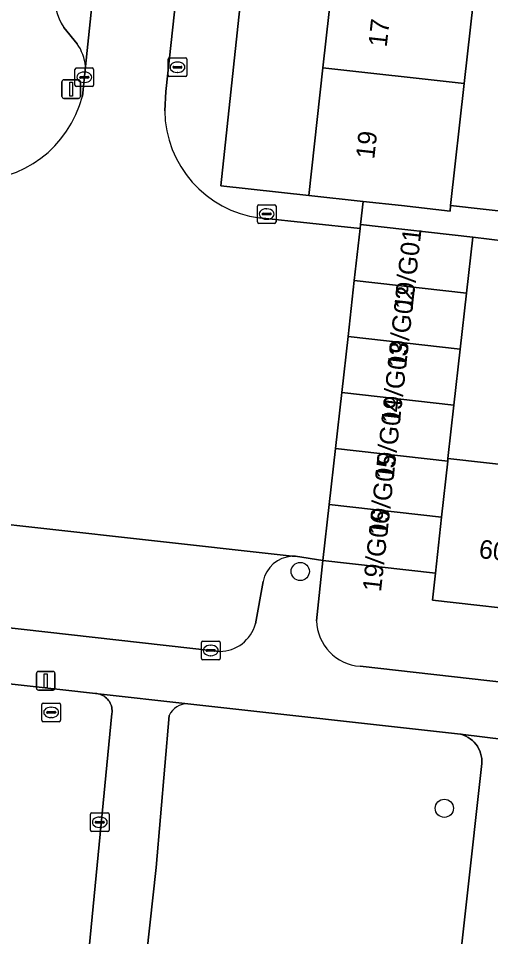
# Model space of a CAD drawing. Extents: x 161928 to 163071, y 386474 to 387428.
# Drawn here: x 162493.5 to 162518.87, y 387240.71 to 387289.99 of the extents above; entities that cross this region are included whole.
import ezdxf

# ---------------------------------------------------------------- set-up
doc = ezdxf.new("R2010")
doc.units = 0
for name, color, linetype in [('IMGEO_Boom', 7, 'Continuous'), ('IMGEO_Erf', 7, 'Continuous'), ('IMGEO_Groenvoorziening', 7, 'Continuous'), ('IMGEO_Kolk', 7, 'Continuous'), ('IMGEO_Lichtmast', 7, 'Continuous'), ('IMGEO_Pand', 7, 'Continuous'), ('IMGEO_Pand_nummerreeks', 7, 'Continuous'), ('IMGEO_Parkeervlak_open', 7, 'Continuous'), ('IMGEO_Rijbaan_lokaal_open', 7, 'Continuous'), ('IMGEO_Rioolput', 7, 'Continuous'), ('IMGEO_Voetpad_open', 7, 'Continuous')]:
    doc.layers.add(name, color=color, linetype=linetype)

msp = doc.modelspace()

# ---------------------------------------------------------------- linework, layer by layer
at = {"layer": 'IMGEO_Boom'}
for centre in [(162508.639, 387260.307), (162516.379, 387247.596)]:
    msp.add_circle(centre, 0.489, dxfattribs=at)
at = {"layer": 'IMGEO_Erf'}
msp.add_lwpolyline([(162512.479, 387310.955), (162513.133, 387316.858), (162513.788, 387322.762), (162514.443, 387328.666), (162515.097, 387334.57), (162515.772, 387340.655), (162510.806, 387341.186), (162504.37, 387281.003), (162509.101, 387280.492), (162509.86, 387287.339), (162510.515, 387293.243), (162511.169, 387299.147), (162511.824, 387305.051)], close=True, dxfattribs=at)
for points in [[(162518.107, 387292.4), (162517.449, 387286.496), (162516.719, 387279.944), (162527.393, 387278.754), (162527.905, 387284.592), (162528.341, 387289.566), (162531.301, 387289.306), (162531.533, 387291.891)], [(162519.659, 387278.042), (162517.911, 387278.252), (162517.573, 387275.246), (162517.236, 387272.241), (162516.898, 387269.235), (162516.576, 387266.365), (162522.64, 387265.683)], [(162511.85, 387255.216), (162551.435, 387250.749), (162551.715, 387250.763), (162551.992, 387250.802), (162552.265, 387250.865), (162552.531, 387250.953), (162552.789, 387251.064), (162553.035, 387251.198), (162553.268, 387251.353), (162553.487, 387251.528), (162553.689, 387251.722), (162553.873, 387251.933), (162554.037, 387252.16), (162554.18, 387252.401), (162554.302, 387252.654), (162554.4, 387252.916), (162554.474, 387253.186), (162554.507, 387253.35), (162554.9, 387256.673), (162556.935, 387273.893)], [(162521.787, 387258.093), (162515.744, 387258.772), (162515.905, 387260.217), (162509.855, 387260.897), (162509.516, 387257.665)]]:
    msp.add_lwpolyline(points, dxfattribs=at)
msp.add_arc((162512.028, 387257.722), 2.513, 181.31, 265.9354, dxfattribs=at)
at = {"layer": 'IMGEO_Groenvoorziening'}
for points in [[(162498.52, 387252.678), (162498.529, 387252.761), (162498.531, 387252.844), (162498.526, 387252.927), (162498.513, 387253.01), (162498.493, 387253.091), (162498.465, 387253.169), (162498.431, 387253.245), (162498.39, 387253.318), (162498.343, 387253.387), (162498.29, 387253.451), (162498.231, 387253.51), (162498.167, 387253.564), (162498.099, 387253.611), (162498.027, 387253.653), (162497.951, 387253.688), (162497.873, 387253.716), (162497.792, 387253.737), (162497.71, 387253.75), (162497.633, 387253.756), (162492.201, 387254.361)], [(162518.4, 387250), (162518.401, 387250.138), (162518.39, 387250.276), (162518.366, 387250.413), (162518.33, 387250.546), (162518.282, 387250.676), (162518.223, 387250.802), (162518.153, 387250.921), (162518.073, 387251.034), (162517.983, 387251.139), (162517.884, 387251.236), (162517.776, 387251.323), (162517.661, 387251.4), (162517.54, 387251.467), (162517.414, 387251.523), (162517.282, 387251.567), (162517.254, 387251.575), (162502.604, 387253.203)], [(162496.946, 387236.393), (162498.52, 387252.678)], [(162501.603, 387252.568), (162500.893, 387244.414), (162500.042, 387236.599)], [(162516.733, 387234.987), (162517.576, 387242.581), (162518.4, 387250)]]:
    msp.add_lwpolyline(points, dxfattribs=at)
msp.add_arc((162502.562, 387252.163), 1.041, 87.6851, 157.0942, dxfattribs=at)
at = {"layer": 'IMGEO_Kolk'}
for p, q in [((162501.544, 387286.945), (162501.544, 387287.797)), ((162501.619, 387287.871), (162502.471, 387287.871)), ((162502.032, 387287.651), (162502.057, 387287.651)), ((162502.545, 387287.797), (162502.545, 387286.945)), ((162496.536, 387286.404), (162496.536, 387287.256)), ((162496.611, 387287.33), (162497.463, 387287.33)), ((162497.537, 387287.256), (162497.537, 387286.404)), ((162501.803, 387287.365), (162501.803, 387287.377)), ((162502.241, 387287.328), (162501.843, 387287.328)), ((162501.846, 387287.414), (162502.244, 387287.414)), ((162502.287, 387287.377), (162502.287, 387287.365)), ((162496.795, 387286.824), (162496.795, 387286.836)), ((162497.233, 387286.787), (162496.835, 387286.787)), ((162496.838, 387286.873), (162497.236, 387286.873)), ((162497.024, 387287.11), (162497.049, 387287.11)), ((162497.279, 387286.836), (162497.279, 387286.824)), ((162502.471, 387286.871), (162501.619, 387286.871)), ((162502.055, 387287.091), (162502.03, 387287.091)), ((162497.463, 387286.33), (162496.611, 387286.33)), ((162497.047, 387286.55), (162497.022, 387286.55)), ((162506.338, 387279.065), (162506.338, 387279.917)), ((162506.413, 387279.991), (162507.265, 387279.991)), ((162506.826, 387279.771), (162506.851, 387279.771)), ((162507.339, 387279.917), (162507.339, 387279.065)), ((162506.597, 387279.485), (162506.597, 387279.497)), ((162507.035, 387279.448), (162506.637, 387279.448)), ((162506.64, 387279.534), (162507.038, 387279.534)), ((162507.081, 387279.497), (162507.081, 387279.485)), ((162507.265, 387278.991), (162506.413, 387278.991)), ((162506.849, 387279.211), (162506.824, 387279.211)), ((162503.332, 387255.64), (162503.332, 387256.492)), ((162503.407, 387256.566), (162504.259, 387256.566)), ((162503.634, 387256.109), (162504.032, 387256.109)), ((162503.82, 387256.346), (162503.845, 387256.346)), ((162504.333, 387256.492), (162504.333, 387255.64)), ((162503.591, 387256.06), (162503.591, 387256.072)), ((162504.029, 387256.023), (162503.631, 387256.023)), ((162503.843, 387255.786), (162503.818, 387255.786)), ((162504.075, 387256.072), (162504.075, 387256.06)), ((162504.259, 387255.566), (162503.407, 387255.566)), ((162497.371, 387246.421), (162497.371, 387247.273)), ((162497.446, 387247.347), (162498.298, 387247.347)), ((162498.372, 387247.273), (162498.372, 387246.421)), ((162497.63, 387246.841), (162497.63, 387246.853)), ((162498.068, 387246.804), (162497.67, 387246.804)), ((162497.673, 387246.89), (162498.071, 387246.89)), ((162497.859, 387247.127), (162497.884, 387247.127)), ((162498.114, 387246.853), (162498.114, 387246.841)), ((162498.298, 387246.347), (162497.446, 387246.347)), ((162497.882, 387246.567), (162497.857, 387246.567))]:
    msp.add_line(p, q, dxfattribs=at)
for points in [[(162501.544, 387286.945), (162501.544, 387287.797)], [(162501.619, 387287.871), (162502.471, 387287.871)], [(162502.545, 387287.797), (162502.545, 387286.945)], [(162496.536, 387286.404), (162496.536, 387287.256)], [(162496.611, 387287.33), (162497.463, 387287.33)], [(162497.537, 387287.256), (162497.537, 387286.404)], [(162502.471, 387286.871), (162501.619, 387286.871)], [(162497.463, 387286.33), (162496.611, 387286.33)], [(162506.338, 387279.065), (162506.338, 387279.917)], [(162506.413, 387279.991), (162507.265, 387279.991)], [(162507.339, 387279.917), (162507.339, 387279.065)], [(162507.265, 387278.991), (162506.413, 387278.991)], [(162503.332, 387255.64), (162503.332, 387256.492)], [(162503.407, 387256.566), (162504.259, 387256.566)], [(162504.333, 387256.492), (162504.333, 387255.64)], [(162504.259, 387255.566), (162503.407, 387255.566)], [(162497.371, 387246.421), (162497.371, 387247.273)], [(162497.446, 387247.347), (162498.298, 387247.347)], [(162498.372, 387247.273), (162498.372, 387246.421)], [(162498.298, 387246.347), (162497.446, 387246.347)]]:
    msp.add_lwpolyline(points, dxfattribs=at)
for centre, radius, start, end in [((162501.621, 387287.795), 0.0765, 91.552, 178.448), ((162501.621, 387287.795), 0.0765, 91.552, 178.448), ((162502.469, 387287.795), 0.0765, 1.552, 88.448), ((162502.469, 387287.795), 0.0765, 1.552, 88.448), ((162496.613, 387287.254), 0.0765, 91.552, 178.448), ((162496.613, 387287.254), 0.0765, 91.552, 178.448), ((162497.461, 387287.254), 0.0765, 1.552, 88.448), ((162497.461, 387287.254), 0.0765, 1.552, 88.448), ((162501.843, 387287.374), 0.0403, 85.8775, 175.7526), ((162501.84, 387287.364), 0.0366, 178.938, 274.7102), ((162502.244, 387287.371), 0.043, 264.8664, 352.4533), ((162502.248, 387287.376), 0.0386, 1.7309, 96.639), ((162496.835, 387286.833), 0.0403, 85.8775, 175.7526), ((162496.832, 387286.823), 0.0366, 178.938, 274.7102), ((162497.236, 387286.83), 0.043, 264.8664, 352.4533), ((162497.24, 387286.835), 0.0386, 1.7309, 96.639), ((162501.621, 387286.947), 0.0765, 181.552, 268.448), ((162501.621, 387286.947), 0.0765, 181.552, 268.448), ((162502.469, 387286.947), 0.0765, 271.552, 358.448), ((162502.469, 387286.947), 0.0765, 271.552, 358.448), ((162496.613, 387286.406), 0.0765, 181.552, 268.448), ((162496.613, 387286.406), 0.0765, 181.552, 268.448), ((162497.461, 387286.406), 0.0765, 271.552, 358.448), ((162497.461, 387286.406), 0.0765, 271.552, 358.448), ((162506.415, 387279.915), 0.0765, 91.552, 178.448), ((162506.415, 387279.915), 0.0765, 91.552, 178.448), ((162507.263, 387279.915), 0.0765, 1.552, 88.448), ((162507.263, 387279.915), 0.0765, 1.552, 88.448), ((162506.637, 387279.494), 0.0403, 85.8775, 175.7526), ((162506.634, 387279.484), 0.0366, 178.938, 274.7102), ((162507.038, 387279.491), 0.043, 264.8664, 352.4533), ((162507.042, 387279.496), 0.0386, 1.7309, 96.639), ((162506.415, 387279.067), 0.0765, 181.552, 268.448), ((162506.415, 387279.067), 0.0765, 181.552, 268.448), ((162507.263, 387279.067), 0.0765, 271.552, 358.448), ((162507.263, 387279.067), 0.0765, 271.552, 358.448), ((162503.409, 387256.49), 0.0765, 91.552, 178.448), ((162503.409, 387256.49), 0.0765, 91.552, 178.448), ((162503.631, 387256.069), 0.0403, 85.8775, 175.7526), ((162504.036, 387256.071), 0.0386, 1.7309, 96.639), ((162504.257, 387256.49), 0.0765, 1.552, 88.448), ((162504.257, 387256.49), 0.0765, 1.552, 88.448), ((162503.409, 387255.642), 0.0765, 181.552, 268.448), ((162503.409, 387255.642), 0.0765, 181.552, 268.448), ((162503.628, 387256.059), 0.0366, 178.938, 274.7102), ((162504.032, 387256.066), 0.043, 264.8664, 352.4533), ((162504.257, 387255.642), 0.0765, 271.552, 358.448), ((162504.257, 387255.642), 0.0765, 271.552, 358.448), ((162497.448, 387247.271), 0.0765, 91.552, 178.448), ((162497.448, 387247.271), 0.0765, 91.552, 178.448), ((162498.296, 387247.271), 0.0765, 1.552, 88.448), ((162498.296, 387247.271), 0.0765, 1.552, 88.448), ((162497.67, 387246.85), 0.0403, 85.8775, 175.7526), ((162497.667, 387246.84), 0.0366, 178.938, 274.7102), ((162498.071, 387246.847), 0.043, 264.8664, 352.4533), ((162498.075, 387246.852), 0.0386, 1.7309, 96.639), ((162497.448, 387246.423), 0.0765, 181.552, 268.448), ((162497.448, 387246.423), 0.0765, 181.552, 268.448), ((162498.296, 387246.423), 0.0765, 271.552, 358.448), ((162498.296, 387246.423), 0.0765, 271.552, 358.448)]:
    msp.add_arc(centre, radius, start, end, dxfattribs=at)
for centre, major_axis, ratio, start_param, end_param in [((162502.031, 387287.371), (-0.387, 0.002), 0.722429, 4.712389, 7.853982), ((162502.056, 387287.371), (-0.39, 0.002), 0.717154, 1.570796, 4.712389), ((162497.023, 387286.83), (-0.387, 0.002), 0.722429, 4.712389, 7.853982), ((162497.048, 387286.83), (-0.39, 0.002), 0.717154, 1.570796, 4.712389), ((162506.825, 387279.491), (-0.387, 0.002), 0.722429, 4.712389, 7.853982), ((162506.85, 387279.491), (-0.39, 0.002), 0.717154, 1.570796, 4.712389), ((162503.819, 387256.066), (-0.387, 0.002), 0.722429, 4.712389, 7.853982), ((162503.844, 387256.066), (-0.39, 0.002), 0.717154, 1.570796, 4.712389), ((162497.858, 387246.847), (-0.387, 0.002), 0.722429, 4.712389, 7.853982), ((162497.883, 387246.847), (-0.39, 0.002), 0.717154, 1.570796, 4.712389)]:
    msp.add_ellipse(centre, major_axis=major_axis, ratio=ratio, start_param=start_param, end_param=end_param, dxfattribs=at)
at = {"layer": 'IMGEO_Lichtmast'}
for p, q in [((162495.937, 387286.694), (162496.727, 387286.694)), ((162496.727, 387286.694), (162495.937, 387286.694)), ((162495.837, 387285.794), (162495.837, 387286.594)), ((162495.837, 387286.594), (162495.837, 387285.794)), ((162496.827, 387286.594), (162496.827, 387285.794)), ((162496.827, 387285.794), (162496.827, 387286.594)), ((162496.727, 387285.694), (162495.937, 387285.694)), ((162495.937, 387285.694), (162496.727, 387285.694)), ((162494.471, 387254.036), (162494.471, 387254.836)), ((162494.471, 387254.836), (162494.471, 387254.036)), ((162494.571, 387254.936), (162495.361, 387254.936)), ((162495.361, 387254.936), (162494.571, 387254.936)), ((162495.461, 387254.836), (162495.461, 387254.036)), ((162495.461, 387254.036), (162495.461, 387254.836)), ((162495.361, 387253.936), (162494.571, 387253.936)), ((162494.571, 387253.936), (162495.361, 387253.936))]:
    msp.add_line(p, q, dxfattribs=at)
for points in [[(162496.257, 387286.569), (162496.407, 387286.569), (162496.407, 387285.819), (162496.257, 387285.819), (162496.257, 387286.569)], [(162494.891, 387254.811), (162495.041, 387254.811), (162495.041, 387254.061), (162494.891, 387254.061), (162494.891, 387254.811)]]:
    msp.add_lwpolyline(points, dxfattribs=at)
for centre, start, end in [((162495.937, 387286.594), 90, 180), ((162495.937, 387286.594), 90, 180), ((162496.727, 387286.594), 0, 90), ((162496.727, 387286.594), 360, 90), ((162495.937, 387285.794), 180, 270), ((162495.937, 387285.794), 180, 270), ((162496.727, 387285.794), 270, 0), ((162496.727, 387285.794), 270, 0), ((162494.571, 387254.836), 90, 180), ((162494.571, 387254.836), 90, 180), ((162495.361, 387254.836), 0, 90), ((162495.361, 387254.836), 360, 90), ((162494.571, 387254.036), 180, 270), ((162494.571, 387254.036), 180, 270), ((162495.361, 387254.036), 270, 0), ((162495.361, 387254.036), 270, 0)]:
    msp.add_arc(centre, 0.1, start, end, dxfattribs=at)
at = {"layer": 'IMGEO_Pand'}
for points in [[(162517.449, 387286.496), (162518.107, 387292.4), (162510.515, 387293.243), (162509.86, 387287.339)], [(162517.449, 387286.496), (162509.86, 387287.339), (162509.101, 387280.492), (162512.021, 387280.168), (162514.071, 387279.941), (162516.686, 387279.651), (162516.719, 387279.944)], [(162517.911, 387278.252), (162511.881, 387278.929), (162511.857, 387278.714), (162511.543, 387275.924), (162517.573, 387275.246)], [(162511.543, 387275.924), (162511.206, 387272.918), (162517.236, 387272.241), (162517.573, 387275.246)], [(162511.206, 387272.918), (162510.868, 387269.913), (162516.898, 387269.235), (162517.236, 387272.241)], [(162516.576, 387266.365), (162516.898, 387269.235), (162510.868, 387269.913), (162510.53, 387266.908), (162516.561, 387266.23)], [(162516.561, 387266.23), (162510.53, 387266.908), (162510.193, 387263.902), (162516.233, 387263.224)], [(162516.561, 387266.23), (162516.233, 387263.224), (162515.905, 387260.217), (162515.744, 387258.772), (162521.787, 387258.093), (162522.64, 387265.683), (162516.576, 387266.365)], [(162516.233, 387263.224), (162510.193, 387263.902), (162509.855, 387260.897), (162515.905, 387260.217)]]:
    msp.add_lwpolyline(points, close=True, dxfattribs=at)
at = {"layer": 'IMGEO_Parkeervlak_open'}
for points in [[(162497.103, 387287.418), (162498.497, 387300.792), (162500, 387314.904), (162502.933, 387342.156)], [(162495.931, 387289.511), (162496.662, 387288.63)], [(162508.199, 387261.12), (162500, 387262.033), (162482.007, 387264.036)], [(162506.232, 387257.5), (162506.643, 387259.774)], [(162485.064, 387258.173), (162492.532, 387257.336), (162500, 387256.498), (162504.304, 387256.015)]]:
    msp.add_lwpolyline(points, dxfattribs=at)
for centre, radius, start, end in [((162498.765, 387291.312), 3.358, 177.7239, 212.4301), ((162494.424, 387287.129), 2.695, 6.1482, 33.8408), ((162508.29, 387259.442), 1.68, 93.1163, 168.6059), ((162504.301, 387258.013), 1.998, 270.089, 345.12)]:
    msp.add_arc(centre, radius, start, end, dxfattribs=at)
at = {"layer": 'IMGEO_Rijbaan_lokaal_open'}
for points in [[(162509.158, 387355.885), (162510.021, 387362.103), (162510.31, 387364.913), (162510.503, 387366.787), (162505.532, 387367.335), (162505.346, 387365.588), (162505.046, 387362.783), (162504.739, 387358.935), (162502.933, 387342.156), (162500, 387314.904), (162498.497, 387300.792), (162497.103, 387287.418), (162496.935, 387285.812)], [(162501.358, 387285.031), (162501.419, 387286.063), (162505.916, 387327.391), (162509.158, 387355.885)], [(162490.873, 387281.294), (162482.83, 387282.191), (162482.496, 387279.19), (162482.163, 387276.188), (162481.829, 387273.186), (162481.495, 387270.185), (162481.162, 387267.184), (162480.828, 387264.182), (162482.007, 387264.036), (162500, 387262.033), (162508.199, 387261.12), (162508.39, 387261.119), (162509.855, 387260.897), (162510.193, 387263.902), (162510.53, 387266.908), (162510.868, 387269.913), (162511.206, 387272.918), (162511.543, 387275.924), (162511.857, 387278.714), (162506.451, 387279.279)]]:
    msp.add_lwpolyline(points, dxfattribs=at)
for centre, radius, start, end in [((162491.099, 387287.317), 6.027, 267.8544, 345.5398), ((162507.246, 387285.113), 5.888, 180.8024, 262.243)]:
    msp.add_arc(centre, radius, start, end, dxfattribs=at)
at = {"layer": 'IMGEO_Rioolput'}
for p, q in [((162494.759, 387252.317), (162494.759, 387253.169)), ((162494.834, 387253.243), (162495.686, 387253.243)), ((162495.76, 387253.169), (162495.76, 387252.317)), ((162495.018, 387252.737), (162495.018, 387252.749)), ((162495.456, 387252.7), (162495.058, 387252.7)), ((162495.061, 387252.786), (162495.459, 387252.786)), ((162495.247, 387253.023), (162495.272, 387253.023)), ((162495.502, 387252.749), (162495.502, 387252.737)), ((162495.686, 387252.243), (162494.834, 387252.243)), ((162495.27, 387252.463), (162495.245, 387252.463))]:
    msp.add_line(p, q, dxfattribs=at)
for points in [[(162494.759, 387252.317), (162494.759, 387253.169)], [(162494.834, 387253.243), (162495.686, 387253.243)], [(162495.76, 387253.169), (162495.76, 387252.317)], [(162495.686, 387252.243), (162494.834, 387252.243)]]:
    msp.add_lwpolyline(points, dxfattribs=at)
for centre, radius, start, end in [((162494.836, 387253.167), 0.0765, 91.552, 178.448), ((162494.836, 387253.167), 0.0765, 91.552, 178.448), ((162495.684, 387253.167), 0.0765, 1.552, 88.448), ((162495.684, 387253.167), 0.0765, 1.552, 88.448), ((162495.058, 387252.746), 0.0403, 85.8775, 175.7526), ((162495.055, 387252.736), 0.0366, 178.938, 274.7102), ((162495.459, 387252.743), 0.043, 264.8664, 352.4533), ((162495.463, 387252.748), 0.0386, 1.7309, 96.639), ((162494.836, 387252.319), 0.0765, 181.552, 268.448), ((162494.836, 387252.319), 0.0765, 181.552, 268.448), ((162495.684, 387252.319), 0.0765, 271.552, 358.448), ((162495.684, 387252.319), 0.0765, 271.552, 358.448)]:
    msp.add_arc(centre, radius, start, end, dxfattribs=at)
for centre, major_axis, ratio, start_param, end_param in [((162495.246, 387252.743), (-0.387, 0.002), 0.722429, 4.712389, 7.853982), ((162495.271, 387252.743), (-0.39, 0.002), 0.717154, 1.570796, 4.712389)]:
    msp.add_ellipse(centre, major_axis=major_axis, ratio=ratio, start_param=start_param, end_param=end_param, dxfattribs=at)
at = {"layer": 'IMGEO_Voetpad_open'}
for points in [[(162516.271, 387364.285), (162510.31, 387364.913), (162510.021, 387362.103), (162509.158, 387355.885), (162505.916, 387327.391), (162501.419, 387286.063), (162501.358, 387285.031)], [(162506.451, 387279.279), (162511.857, 387278.714), (162511.881, 387278.929), (162512.021, 387280.168), (162509.101, 387280.492), (162504.37, 387281.003), (162510.806, 387341.186), (162510.971, 387342.732), (162511.287, 387345.461), (162511.987, 387350.923), (162511.767, 387350.947), (162512.684, 387359.247), (162512.892, 387359.224), (162513.111, 387361.234), (162512.854, 387361.285), (162512.918, 387361.842)], [(162496.662, 387288.63), (162495.931, 387289.511)], [(162496.935, 387285.812), (162497.103, 387287.418)], [(162527.393, 387278.754), (162516.719, 387279.944), (162516.686, 387279.651), (162514.071, 387279.941), (162512.021, 387280.168), (162511.881, 387278.929), (162517.911, 387278.252), (162519.659, 387278.042)], [(162509.516, 387257.665), (162509.855, 387260.897), (162508.39, 387261.119), (162508.199, 387261.12)], [(162506.643, 387259.774), (162506.232, 387257.5)], [(162504.304, 387256.015), (162500, 387256.498), (162492.532, 387257.336)], [(162557.202, 387250), (162554.507, 387253.35), (162554.474, 387253.186), (162554.4, 387252.916), (162554.302, 387252.654), (162554.18, 387252.401), (162554.037, 387252.16), (162553.873, 387251.933), (162553.689, 387251.722), (162553.487, 387251.528), (162553.268, 387251.353), (162553.035, 387251.198), (162552.789, 387251.064), (162552.531, 387250.953), (162552.265, 387250.865), (162551.992, 387250.802), (162551.715, 387250.763), (162551.435, 387250.749), (162511.85, 387255.216)], [(162492.201, 387254.361), (162497.633, 387253.756), (162497.71, 387253.75), (162497.792, 387253.737), (162502.604, 387253.203), (162517.254, 387251.575), (162522.05, 387250.98)], [(162502.604, 387253.203), (162497.792, 387253.737), (162497.873, 387253.716), (162497.951, 387253.688), (162498.027, 387253.653), (162498.099, 387253.611), (162498.167, 387253.564), (162498.231, 387253.51), (162498.29, 387253.451), (162498.343, 387253.387), (162498.39, 387253.318), (162498.431, 387253.245), (162498.465, 387253.169), (162498.493, 387253.091), (162498.513, 387253.01), (162498.526, 387252.927), (162498.531, 387252.844), (162498.529, 387252.761), (162498.52, 387252.678), (162496.946, 387236.393)], [(162496.291, 387235.673), (162500.93, 387235.317), (162500.844, 387235.339), (162500.748, 387235.372), (162500.655, 387235.414), (162500.566, 387235.464), (162500.482, 387235.521), (162500.404, 387235.586), (162500.331, 387235.658), (162500.266, 387235.736), (162500.207, 387235.819), (162500.157, 387235.907), (162500.114, 387236), (162500.08, 387236.096), (162500.054, 387236.194), (162500.038, 387236.294), (162500.03, 387236.396), (162500.031, 387236.498), (162500.042, 387236.599), (162500.893, 387244.414), (162501.603, 387252.568)], [(162522.05, 387250.98), (162517.254, 387251.575), (162517.282, 387251.567), (162517.414, 387251.523), (162517.54, 387251.467), (162517.661, 387251.4), (162517.776, 387251.323), (162517.884, 387251.236), (162517.983, 387251.139), (162518.073, 387251.034), (162518.153, 387250.921), (162518.223, 387250.802), (162518.282, 387250.676), (162518.33, 387250.546), (162518.366, 387250.413), (162518.39, 387250.276), (162518.401, 387250.138), (162518.4, 387250), (162517.576, 387242.581), (162516.733, 387234.987)]]:
    msp.add_lwpolyline(points, dxfattribs=at)
for centre, radius, start, end in [((162498.765, 387291.312), 3.358, 177.7239, 212.4301), ((162494.424, 387287.129), 2.695, 6.1482, 33.8408), ((162491.099, 387287.317), 6.027, 267.8544, 345.5398), ((162507.246, 387285.113), 5.888, 180.8024, 262.243), ((162508.29, 387259.442), 1.68, 93.1163, 168.6059), ((162512.028, 387257.722), 2.513, 181.31, 265.9354), ((162504.301, 387258.013), 1.998, 270.089, 345.12), ((162502.562, 387252.163), 1.041, 87.6851, 157.0942)]:
    msp.add_arc(centre, radius, start, end, dxfattribs=at)

# ---------------------------------------------------------------- texts
at = {"layer": 'IMGEO_Pand_nummerreeks'}
for s, rotation, p in [('17', 83.6728, (162513.281, 387288.424)), ('19', 83.6748, (162512.613, 387282.408)), ('19/G01', 83.606, (162514.669, 387274.315)), ('19/G02', 83.6064, (162514.319, 387271.195)), ('19/G03', 83.6064, (162513.984, 387268.197)), ('19/G04', 83.6064, (162513.647, 387265.194)), ('19/G05', 83.6064, (162513.31, 387262.19)), ('19/G06', 83.6064, (162512.974, 387259.186)), ('60', 353.59, (162518.202, 387261.031))]:
    msp.add_text(s, height=1, rotation=rotation, dxfattribs=at).set_placement(p)

doc.saveas('drawing.dxf')
